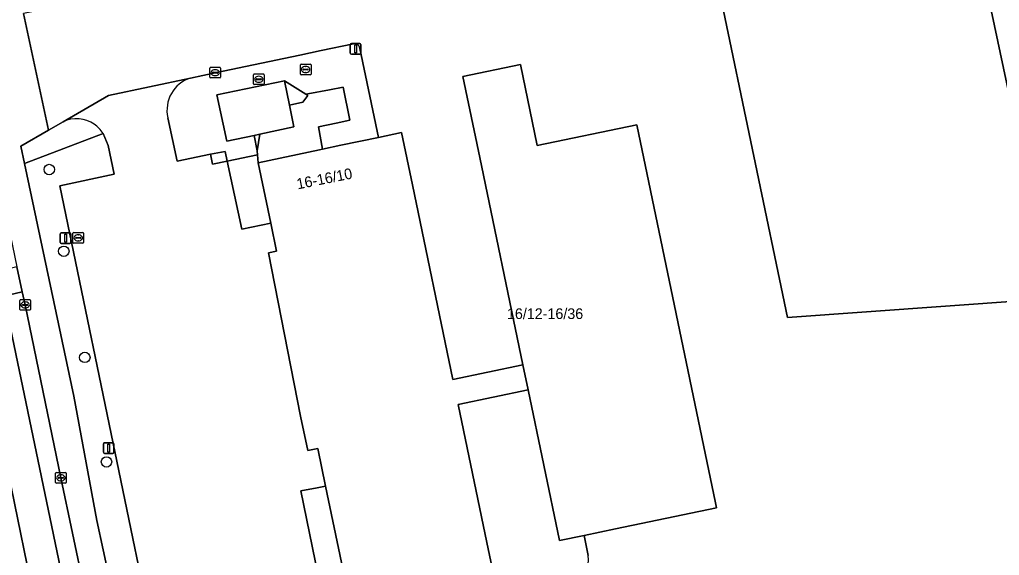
# Model space of a CAD drawing. Extents: x 162989 to 165008, y 383432 to 384338.
# Drawn here: x 164377.5 to 164469.2, y 384089.6 to 384139.8 of the extents above; entities that cross this region are included whole.
import ezdxf

# ---------------------------------------------------------------- set-up
doc = ezdxf.new("R2010")
doc.units = 0
for name, color, linetype in [('IMGEO_Boom', 7, 'Continuous'), ('IMGEO_Erf', 7, 'Continuous'), ('IMGEO_Grasland_overig', 7, 'Continuous'), ('IMGEO_Groenvoorziening', 7, 'Continuous'), ('IMGEO_Kolk', 7, 'Continuous'), ('IMGEO_Lichtmast', 7, 'Continuous'), ('IMGEO_Muur', 7, 'Continuous'), ('IMGEO_Pand', 7, 'Continuous'), ('IMGEO_Pand_nummerreeks', 7, 'Continuous'), ('IMGEO_Parkeervlak_open', 7, 'Continuous'), ('IMGEO_Rijbaan_lokaal_gesloten', 7, 'Continuous'), ('IMGEO_Rijbaan_lokaal_open', 7, 'Continuous'), ('IMGEO_Rioolput', 7, 'Continuous'), ('IMGEO_Voetpad_open', 7, 'Continuous')]:
    doc.layers.add(name, color=color, linetype=linetype)

msp = doc.modelspace()

# ---------------------------------------------------------------- linework, layer by layer
at = {"layer": 'IMGEO_Boom'}
for centre in [(164380.248, 384125.78), (164381.607, 384118.124), (164383.576, 384108.183), (164385.606, 384098.399)]:
    msp.add_circle(centre, 0.489, dxfattribs=at)
at = {"layer": 'IMGEO_Erf'}
for points in [[(164381.768, 384179.978), (164386.205, 384180.87), (164392.934, 384148.766), (164389.942, 384148.002), (164390.326, 384146.2), (164389.742, 384146.077), (164390.494, 384142.366), (164390.088, 384142.547), (164383.034, 384141.41), (164382.624, 384141.317), (164377.837, 384140.384), (164380.164, 384129.469), (164381.545, 384130.246), (164385.796, 384132.702), (164393.459, 384134.347), (164395.78, 384134.85), (164403.697, 384136.493), (164405.71, 384136.911), (164408.733, 384137.538)], [(164409.321, 384137.128), (164411.059, 384128.793), (164413.216, 384129.243), (164414.237, 384124.349), (164418.039, 384106.118), (164424.581, 384107.476), (164420.545, 384126.914), (164418.972, 384134.492), (164424.346, 384135.608), (164425.919, 384128.032), (164435.246, 384129.972), (164442.61, 384094.58), (164442.712, 384094.09), (164433.267, 384092.124), (164430.314, 384091.509), (164430.686, 384089.644)], [(164430.686, 384089.644), (164430.314, 384091.509), (164428.006, 384091.029), (164425.078, 384105.16), (164418.532, 384103.778), (164421.21, 384090.86), (164422.224, 384085.964), (164416.765, 384084.853), (164411.76, 384083.777), (164408.823, 384083.166), (164406.122, 384096.137), (164405.328, 384095.981), (164403.789, 384095.678), (164407.589, 384077.249), (164412.238, 384078.293)]]:
    msp.add_lwpolyline(points, dxfattribs=at)
msp.add_lwpolyline([(164472.41, 384121.913), (164472.474, 384120.936), (164492.04, 384122.339), (164530.575, 384124.903), (164533.484, 384125.136), (164533.428, 384125.828), (164533.102, 384130.059), (164533.431, 384130.081), (164555.656, 384131.538), (164555.936, 384127.272), (164576.387, 384128.584), (164591.761, 384129.57), (164592.237, 384121.432), (164576.857, 384120.534), (164556.466, 384119.184), (164531.223, 384117.535), (164492.553, 384114.915), (164472.955, 384113.603), (164472.506, 384113.571), (164471.534, 384113.501), (164449.368, 384111.908), (164443.048, 384142.164), (164467.061, 384147.18)], close=True, dxfattribs=at)
for centre, radius, start, end in [((164408.843, 384137.07), 0.481, 6.97912, 103.24637), ((164428.656, 384089.197), 2.079, 284.34725, 12.41956), ((164428.656, 384089.197), 2.079, 284.34725, 12.41956)]:
    msp.add_arc(centre, radius, start, end, dxfattribs=at)
at = {"layer": 'IMGEO_Grasland_overig'}
for points in [[(164408.383, 384130.408), (164407.766, 384133.49), (164406.467, 384133.243), (164404.456, 384132.86), (164404.264, 384132.824), (164404.459, 384132.699), (164403.983, 384132.091), (164402.731, 384131.802), (164403.152, 384129.768), (164399.951, 384129.086), (164399.72, 384127.529), (164399.75, 384127.161), (164399.811, 384126.4), (164405.547, 384127.635), (164405.838, 384127.694), (164405.455, 384129.774), (164407.109, 384130.132)], [(164399.951, 384129.086), (164399.42, 384128.972), (164399.72, 384127.529)]]:
    msp.add_lwpolyline(points, close=True, dxfattribs=at)
at = {"layer": 'IMGEO_Groenvoorziening'}
for points in [[(164381.241, 384124.244), (164386.327, 384125.358), (164385.757, 384128.041), (164385.289, 384129.163), (164377.929, 384126.332), (164382.551, 384104.558), (164384.708, 384092.902), (164386.477, 384084.677), (164390.789, 384074.523), (164392.442, 384073.696), (164394.094, 384072.908), (164396.747, 384071.659), (164413.168, 384063.826), (164422.817, 384059.039), (164426.732, 384057.314)], [(164412.238, 384078.293), (164407.589, 384077.249), (164408.342, 384073.595), (164400.111, 384071.928), (164397.085, 384073.972), (164396.559, 384076.361), (164391.371, 384075.241), (164381.241, 384124.244)]]:
    msp.add_lwpolyline(points, dxfattribs=at)
msp.add_lwpolyline([(164399.811, 384126.4), (164399.75, 384127.161), (164396.903, 384126.573), (164398.264, 384120.19), (164400.989, 384120.752)], close=True, dxfattribs=at)
at = {"layer": 'IMGEO_Kolk'}
for p, q in [((164395.279, 384134.425), (164395.279, 384135.277)), ((164395.354, 384135.351), (164396.206, 384135.351)), ((164395.767, 384135.131), (164395.792, 384135.131)), ((164396.28, 384135.277), (164396.28, 384134.425)), ((164396.206, 384134.351), (164395.354, 384134.351)), ((164395.538, 384134.845), (164395.538, 384134.857)), ((164395.976, 384134.808), (164395.578, 384134.808)), ((164395.581, 384134.894), (164395.979, 384134.894)), ((164395.79, 384134.571), (164395.765, 384134.571)), ((164396.022, 384134.857), (164396.022, 384134.845)), ((164382.459, 384118.955), (164382.459, 384119.807)), ((164382.534, 384119.881), (164383.386, 384119.881)), ((164382.947, 384119.661), (164382.972, 384119.661)), ((164383.46, 384119.807), (164383.46, 384118.955)), ((164383.386, 384118.881), (164382.534, 384118.881)), ((164382.718, 384119.375), (164382.718, 384119.387)), ((164383.156, 384119.338), (164382.758, 384119.338)), ((164382.761, 384119.424), (164383.159, 384119.424)), ((164382.97, 384119.101), (164382.945, 384119.101)), ((164383.202, 384119.387), (164383.202, 384119.375)), ((164377.487, 384112.678), (164377.487, 384113.53)), ((164377.562, 384113.604), (164378.414, 384113.604)), ((164377.746, 384113.098), (164377.746, 384113.11)), ((164378.184, 384113.061), (164377.786, 384113.061)), ((164377.789, 384113.147), (164378.187, 384113.147)), ((164377.975, 384113.384), (164378, 384113.384)), ((164378.23, 384113.11), (164378.23, 384113.098)), ((164378.488, 384113.53), (164378.488, 384112.678)), ((164378.414, 384112.604), (164377.562, 384112.604)), ((164377.998, 384112.824), (164377.973, 384112.824)), ((164380.838, 384096.481), (164380.838, 384097.333)), ((164380.913, 384097.407), (164381.765, 384097.407)), ((164381.097, 384096.901), (164381.097, 384096.913)), ((164381.535, 384096.864), (164381.137, 384096.864)), ((164381.14, 384096.95), (164381.538, 384096.95)), ((164381.349, 384096.627), (164381.324, 384096.627)), ((164381.326, 384097.187), (164381.351, 384097.187)), ((164381.581, 384096.913), (164381.581, 384096.901)), ((164381.839, 384097.333), (164381.839, 384096.481)), ((164381.765, 384096.407), (164380.913, 384096.407))]:
    msp.add_line(p, q, dxfattribs=at)
for points in [[(164395.279, 384134.425), (164395.279, 384135.277)], [(164395.354, 384135.351), (164396.206, 384135.351)], [(164396.28, 384135.277), (164396.28, 384134.425)], [(164396.206, 384134.351), (164395.354, 384134.351)], [(164382.459, 384118.955), (164382.459, 384119.807)], [(164382.534, 384119.881), (164383.386, 384119.881)], [(164383.46, 384119.807), (164383.46, 384118.955)], [(164383.386, 384118.881), (164382.534, 384118.881)], [(164377.487, 384112.678), (164377.487, 384113.53)], [(164377.562, 384113.604), (164378.414, 384113.604)], [(164378.488, 384113.53), (164378.488, 384112.678)], [(164378.414, 384112.604), (164377.562, 384112.604)], [(164380.838, 384096.481), (164380.838, 384097.333)], [(164380.913, 384097.407), (164381.765, 384097.407)], [(164381.839, 384097.333), (164381.839, 384096.481)], [(164381.765, 384096.407), (164380.913, 384096.407)]]:
    msp.add_lwpolyline(points, dxfattribs=at)
for centre, radius, start, end in [((164395.356, 384135.275), 0.0765, 91.55205, 178.44795), ((164395.356, 384135.275), 0.0765, 91.55205, 178.44795), ((164396.204, 384135.275), 0.0765, 1.55205, 88.44795), ((164396.204, 384135.275), 0.0765, 1.55205, 88.44795), ((164395.356, 384134.427), 0.0765, 181.55205, 268.44795), ((164395.356, 384134.427), 0.0765, 181.55205, 268.44795), ((164395.578, 384134.854), 0.0403, 85.87752, 175.75265), ((164395.575, 384134.844), 0.0366, 178.93798, 274.71019), ((164395.979, 384134.851), 0.043, 264.86636, 352.45326), ((164395.983, 384134.856), 0.0386, 1.73085, 96.63898), ((164396.204, 384134.427), 0.0765, 271.55205, 358.44795), ((164396.204, 384134.427), 0.0765, 271.55205, 358.44795), ((164382.536, 384119.805), 0.0765, 91.55205, 178.44795), ((164382.536, 384119.805), 0.0765, 91.55205, 178.44795), ((164383.384, 384119.805), 0.0765, 1.55205, 88.44795), ((164383.384, 384119.805), 0.0765, 1.55205, 88.44795), ((164382.536, 384118.957), 0.0765, 181.55205, 268.44795), ((164382.536, 384118.957), 0.0765, 181.55205, 268.44795), ((164382.758, 384119.384), 0.0403, 85.87752, 175.75265), ((164382.755, 384119.374), 0.0366, 178.93798, 274.71019), ((164383.159, 384119.381), 0.043, 264.86636, 352.45326), ((164383.163, 384119.386), 0.0386, 1.73085, 96.63898), ((164383.384, 384118.957), 0.0765, 271.55205, 358.44795), ((164383.384, 384118.957), 0.0765, 271.55205, 358.44795), ((164377.564, 384113.528), 0.0765, 91.55205, 178.44795), ((164377.564, 384113.528), 0.0765, 91.55205, 178.44795), ((164377.786, 384113.107), 0.0403, 85.87752, 175.75265), ((164377.783, 384113.097), 0.0366, 178.93798, 274.71019), ((164378.187, 384113.104), 0.043, 264.86636, 352.45326), ((164378.191, 384113.109), 0.0386, 1.73085, 96.63898), ((164378.412, 384113.528), 0.0765, 1.55205, 88.44795), ((164378.412, 384113.528), 0.0765, 1.55205, 88.44795), ((164377.564, 384112.68), 0.0765, 181.55205, 268.44795), ((164377.564, 384112.68), 0.0765, 181.55205, 268.44795), ((164378.412, 384112.68), 0.0765, 271.55205, 358.44795), ((164378.412, 384112.68), 0.0765, 271.55205, 358.44795), ((164380.915, 384097.331), 0.0765, 91.55205, 178.44795), ((164380.915, 384097.331), 0.0765, 91.55205, 178.44795), ((164381.137, 384096.91), 0.0403, 85.87752, 175.75265), ((164381.134, 384096.9), 0.0366, 178.93798, 274.71019), ((164381.538, 384096.907), 0.043, 264.86636, 352.45326), ((164381.542, 384096.912), 0.0386, 1.73085, 96.63898), ((164381.763, 384097.331), 0.0765, 1.55205, 88.44795), ((164381.763, 384097.331), 0.0765, 1.55205, 88.44795), ((164380.915, 384096.483), 0.0765, 181.55205, 268.44795), ((164380.915, 384096.483), 0.0765, 181.55205, 268.44795), ((164381.763, 384096.483), 0.0765, 271.55205, 358.44795), ((164381.763, 384096.483), 0.0765, 271.55205, 358.44795)]:
    msp.add_arc(centre, radius, start, end, dxfattribs=at)
for centre, major_axis, ratio, start_param, end_param in [((164395.766, 384134.851), (-0.387, 0.002), 0.722429, 4.712389, 7.853982), ((164395.791, 384134.851), (-0.39, 0.002), 0.717154, 1.570796, 4.712389), ((164382.946, 384119.381), (-0.387, 0.002), 0.722429, 4.712389, 7.853982), ((164382.971, 384119.381), (-0.39, 0.002), 0.717154, 1.570796, 4.712389), ((164377.974, 384113.104), (-0.387, 0.002), 0.722429, 4.712389, 7.853982), ((164377.999, 384113.104), (-0.39, 0.002), 0.717154, 1.570796, 4.712389), ((164381.325, 384096.907), (-0.387, 0.002), 0.722429, 4.712389, 7.853982), ((164381.35, 384096.907), (-0.39, 0.002), 0.717154, 1.570796, 4.712389)]:
    msp.add_ellipse(centre, major_axis=major_axis, ratio=ratio, start_param=start_param, end_param=end_param, dxfattribs=at)
at = {"layer": 'IMGEO_Lichtmast'}
for p, q in [((164408.426, 384136.673), (164408.426, 384137.473)), ((164408.426, 384137.473), (164408.426, 384136.673)), ((164408.526, 384137.573), (164409.316, 384137.573)), ((164409.316, 384137.573), (164408.526, 384137.573)), ((164409.416, 384137.473), (164409.416, 384136.673)), ((164409.416, 384136.673), (164409.416, 384137.473)), ((164409.316, 384136.573), (164408.526, 384136.573)), ((164408.526, 384136.573), (164409.316, 384136.573)), ((164381.277, 384118.955), (164381.277, 384119.755)), ((164381.277, 384119.755), (164381.277, 384118.955)), ((164381.377, 384119.855), (164382.167, 384119.855)), ((164382.167, 384119.855), (164381.377, 384119.855)), ((164382.267, 384119.755), (164382.267, 384118.955)), ((164382.267, 384118.955), (164382.267, 384119.755)), ((164382.167, 384118.855), (164381.377, 384118.855)), ((164381.377, 384118.855), (164382.167, 384118.855)), ((164385.315, 384099.301), (164385.315, 384100.101)), ((164385.315, 384100.101), (164385.315, 384099.301)), ((164385.415, 384100.201), (164386.205, 384100.201)), ((164386.205, 384100.201), (164385.415, 384100.201)), ((164386.305, 384100.101), (164386.305, 384099.301)), ((164386.305, 384099.301), (164386.305, 384100.101)), ((164386.205, 384099.201), (164385.415, 384099.201)), ((164385.415, 384099.201), (164386.205, 384099.201))]:
    msp.add_line(p, q, dxfattribs=at)
for points in [[(164408.846, 384137.448), (164408.996, 384137.448), (164408.996, 384136.698), (164408.846, 384136.698), (164408.846, 384137.448)], [(164381.697, 384119.73), (164381.847, 384119.73), (164381.847, 384118.98), (164381.697, 384118.98), (164381.697, 384119.73)], [(164385.735, 384100.076), (164385.885, 384100.076), (164385.885, 384099.326), (164385.735, 384099.326), (164385.735, 384100.076)]]:
    msp.add_lwpolyline(points, dxfattribs=at)
for centre, start, end in [((164408.526, 384137.473), 90, 180), ((164408.526, 384137.473), 90, 180), ((164409.316, 384137.473), 0, 90), ((164409.316, 384137.473), 360, 90), ((164408.526, 384136.673), 180, 270), ((164408.526, 384136.673), 180, 270), ((164409.316, 384136.673), 270, 0), ((164409.316, 384136.673), 270, 0), ((164381.377, 384119.755), 90, 180), ((164381.377, 384119.755), 90, 180), ((164382.167, 384119.755), 0, 90), ((164382.167, 384119.755), 360, 90), ((164381.377, 384118.955), 180, 270), ((164381.377, 384118.955), 180, 270), ((164382.167, 384118.955), 270, 0), ((164382.167, 384118.955), 270, 0), ((164385.415, 384100.101), 90, 180), ((164385.415, 384100.101), 90, 180), ((164386.205, 384100.101), 0, 90), ((164386.205, 384100.101), 360, 90), ((164385.415, 384099.301), 180, 270), ((164385.415, 384099.301), 180, 270), ((164386.205, 384099.301), 270, 0), ((164386.205, 384099.301), 270, 0)]:
    msp.add_arc(centre, 0.1, start, end, dxfattribs=at)
at = {"layer": 'IMGEO_Muur'}
for points in [[(164418.039, 384106.118), (164424.581, 384107.476)], [(164418.532, 384103.778), (164425.078, 384105.16)]]:
    msp.add_lwpolyline(points, dxfattribs=at)
at = {"layer": 'IMGEO_Pand'}
for points in [[(164472.474, 384120.936), (164472.41, 384121.913), (164467.061, 384147.18), (164443.048, 384142.164), (164449.368, 384111.908), (164471.534, 384113.501), (164472.506, 384113.571), (164472.955, 384113.603)], [(164435.246, 384129.972), (164425.919, 384128.032), (164424.346, 384135.608), (164418.972, 384134.492), (164420.545, 384126.914), (164424.581, 384107.476), (164425.078, 384105.16), (164428.006, 384091.029), (164430.314, 384091.509), (164433.267, 384092.124), (164442.712, 384094.09), (164442.61, 384094.58)], [(164402.731, 384131.802), (164402.262, 384134.074), (164395.945, 384132.768), (164396.87, 384128.429), (164399.42, 384128.972), (164399.951, 384129.086), (164403.152, 384129.768)], [(164414.237, 384124.349), (164413.216, 384129.243), (164411.059, 384128.793), (164407.538, 384128.052), (164405.838, 384127.694), (164405.547, 384127.635), (164399.811, 384126.4), (164400.989, 384120.752), (164401.532, 384118.147), (164400.783, 384117.991), (164403.782, 384102.69), (164404.454, 384099.475), (164405.386, 384099.67), (164406.122, 384096.137), (164408.823, 384083.166), (164411.76, 384083.777), (164416.765, 384084.853), (164422.224, 384085.964), (164421.21, 384090.86), (164418.532, 384103.778), (164425.078, 384105.16), (164424.581, 384107.476), (164418.039, 384106.118)]]:
    msp.add_lwpolyline(points, close=True, dxfattribs=at)
at = {"layer": 'IMGEO_Parkeervlak_open'}
for points in [[(164393.459, 384134.347), (164385.796, 384132.702), (164381.545, 384130.246)], [(164400.783, 384117.991), (164401.532, 384118.147), (164400.989, 384120.752), (164398.264, 384120.19), (164396.903, 384126.573), (164395.535, 384126.291), (164395.343, 384127.206), (164392.22, 384126.574), (164391.345, 384130.626)], [(164385.289, 384129.163), (164385.757, 384128.041), (164386.327, 384125.358), (164381.241, 384124.244), (164391.371, 384075.241), (164396.559, 384076.361), (164397.085, 384073.972), (164400.111, 384071.928), (164408.342, 384073.595), (164407.589, 384077.249), (164403.789, 384095.678), (164405.328, 384095.981), (164406.122, 384096.137), (164405.386, 384099.67), (164404.454, 384099.475), (164403.782, 384102.69), (164400.783, 384117.991)]]:
    msp.add_lwpolyline(points, dxfattribs=at)
for centre, radius, start, end in [((164394.438, 384131.33), 3.172, 107.9715, 192.82436), ((164382.812, 384127.659), 2.881, 55.08566, 116.08988), ((164382.577, 384127.374), 3.249, 33.40646, 54.55476)]:
    msp.add_arc(centre, radius, start, end, dxfattribs=at)
at = {"layer": 'IMGEO_Rijbaan_lokaal_gesloten'}
for points in [[(164377.72, 384114.316), (164376.009, 384113.929), (164381.779, 384086.179)], [(164383.503, 384086.532), (164381.339, 384096.907), (164377.988, 384113.104), (164377.72, 384114.316)], [(164380.196, 384078.81), (164375.213, 384103.078), (164373.068, 384113.199), (164371.389, 384112.859), (164371.633, 384111.662), (164373.282, 384103.797), (164374.979, 384095.503), (164378.988, 384076.189), (164379.134, 384075.615), (164379.233, 384075.334), (164379.666, 384074.238)], [(164381.779, 384086.179), (164376.009, 384113.929), (164373.068, 384113.199), (164375.213, 384103.078), (164380.196, 384078.81)]]:
    msp.add_lwpolyline(points, dxfattribs=at)
at = {"layer": 'IMGEO_Rijbaan_lokaal_open'}
msp.add_lwpolyline([(164371.121, 384113.881), (164371.389, 384112.859), (164373.068, 384113.199), (164376.009, 384113.929), (164377.72, 384114.316), (164377.211, 384116.658), (164375.501, 384116.269), (164370.119, 384142.075)], dxfattribs=at)
at = {"layer": 'IMGEO_Rioolput'}
for p, q in [((164403.752, 384134.723), (164403.752, 384135.575)), ((164403.827, 384135.649), (164404.679, 384135.649)), ((164404.011, 384135.143), (164404.011, 384135.155)), ((164404.449, 384135.106), (164404.051, 384135.106)), ((164404.054, 384135.192), (164404.452, 384135.192)), ((164404.24, 384135.429), (164404.265, 384135.429)), ((164404.495, 384135.155), (164404.495, 384135.143)), ((164404.753, 384135.575), (164404.753, 384134.723)), ((164399.365, 384133.804), (164399.365, 384134.656)), ((164399.44, 384134.73), (164400.292, 384134.73)), ((164399.624, 384134.224), (164399.624, 384134.236)), ((164400.062, 384134.187), (164399.664, 384134.187)), ((164399.667, 384134.273), (164400.065, 384134.273)), ((164399.853, 384134.51), (164399.878, 384134.51)), ((164400.108, 384134.236), (164400.108, 384134.224)), ((164400.366, 384134.656), (164400.366, 384133.804)), ((164404.679, 384134.649), (164403.827, 384134.649)), ((164404.263, 384134.869), (164404.238, 384134.869)), ((164400.292, 384133.73), (164399.44, 384133.73)), ((164399.876, 384133.95), (164399.851, 384133.95))]:
    msp.add_line(p, q, dxfattribs=at)
for points in [[(164403.752, 384134.723), (164403.752, 384135.575)], [(164403.827, 384135.649), (164404.679, 384135.649)], [(164404.753, 384135.575), (164404.753, 384134.723)], [(164399.365, 384133.804), (164399.365, 384134.656)], [(164399.44, 384134.73), (164400.292, 384134.73)], [(164400.366, 384134.656), (164400.366, 384133.804)], [(164404.679, 384134.649), (164403.827, 384134.649)], [(164400.292, 384133.73), (164399.44, 384133.73)]]:
    msp.add_lwpolyline(points, dxfattribs=at)
for centre, radius, start, end in [((164403.829, 384135.573), 0.0765, 91.55205, 178.44795), ((164403.829, 384135.573), 0.0765, 91.55205, 178.44795), ((164404.051, 384135.152), 0.0403, 85.87752, 175.75265), ((164404.048, 384135.142), 0.0366, 178.93798, 274.71019), ((164404.452, 384135.149), 0.043, 264.86636, 352.45326), ((164404.456, 384135.154), 0.0386, 1.73085, 96.63898), ((164404.677, 384135.573), 0.0765, 1.55205, 88.44795), ((164404.677, 384135.573), 0.0765, 1.55205, 88.44795), ((164399.442, 384134.654), 0.0765, 91.55205, 178.44795), ((164399.442, 384134.654), 0.0765, 91.55205, 178.44795), ((164399.664, 384134.233), 0.0403, 85.87752, 175.75265), ((164399.661, 384134.223), 0.0366, 178.93798, 274.71019), ((164400.065, 384134.23), 0.043, 264.86636, 352.45326), ((164400.069, 384134.235), 0.0386, 1.73085, 96.63898), ((164400.29, 384134.654), 0.0765, 1.55205, 88.44795), ((164400.29, 384134.654), 0.0765, 1.55205, 88.44795), ((164403.829, 384134.725), 0.0765, 181.55205, 268.44795), ((164403.829, 384134.725), 0.0765, 181.55205, 268.44795), ((164404.677, 384134.725), 0.0765, 271.55205, 358.44795), ((164404.677, 384134.725), 0.0765, 271.55205, 358.44795), ((164399.442, 384133.806), 0.0765, 181.55205, 268.44795), ((164399.442, 384133.806), 0.0765, 181.55205, 268.44795), ((164400.29, 384133.806), 0.0765, 271.55205, 358.44795), ((164400.29, 384133.806), 0.0765, 271.55205, 358.44795)]:
    msp.add_arc(centre, radius, start, end, dxfattribs=at)
for centre, major_axis, ratio, start_param, end_param in [((164404.239, 384135.149), (-0.387, 0.002), 0.722429, 4.712389, 7.853982), ((164404.264, 384135.149), (-0.39, 0.002), 0.717154, 1.570796, 4.712389), ((164399.852, 384134.23), (-0.387, 0.002), 0.722429, 4.712389, 7.853982), ((164399.877, 384134.23), (-0.39, 0.002), 0.717154, 1.570796, 4.712389)]:
    msp.add_ellipse(centre, major_axis=major_axis, ratio=ratio, start_param=start_param, end_param=end_param, dxfattribs=at)
at = {"layer": 'IMGEO_Voetpad_open'}
for points in [[(164371.889, 384142.461), (164372.459, 384139.505), (164373.619, 384139.732), (164376.121, 384127.646), (164374.979, 384127.401), (164377.211, 384116.658), (164377.72, 384114.316), (164377.988, 384113.104), (164381.339, 384096.907), (164383.503, 384086.532)], [(164426.732, 384057.314), (164422.817, 384059.039), (164413.168, 384063.826), (164396.747, 384071.659), (164394.094, 384072.908), (164392.442, 384073.696), (164390.789, 384074.523), (164386.477, 384084.677), (164384.708, 384092.902), (164382.551, 384104.558), (164377.929, 384126.332), (164377.583, 384127.96), (164380.164, 384129.469), (164377.837, 384140.384)], [(164408.733, 384137.538), (164405.71, 384136.911), (164403.697, 384136.493), (164395.78, 384134.85), (164393.459, 384134.347)], [(164395.945, 384132.768), (164402.262, 384134.074), (164404.264, 384132.824), (164404.456, 384132.86), (164406.467, 384133.243), (164407.766, 384133.49), (164408.383, 384130.408), (164407.109, 384130.132), (164405.455, 384129.774), (164405.838, 384127.694), (164407.538, 384128.052), (164411.059, 384128.793), (164409.321, 384137.128)], [(164391.345, 384130.626), (164392.22, 384126.574), (164395.343, 384127.206), (164396.709, 384127.483), (164396.903, 384126.573), (164399.75, 384127.161), (164399.72, 384127.529), (164399.42, 384128.972), (164396.87, 384128.429), (164395.945, 384132.768)], [(164381.545, 384130.246), (164380.164, 384129.469), (164377.583, 384127.96), (164377.929, 384126.332), (164385.289, 384129.163)]]:
    msp.add_lwpolyline(points, dxfattribs=at)
for points in [[(164402.262, 384134.074), (164402.731, 384131.802), (164403.983, 384132.091), (164404.459, 384132.699), (164404.264, 384132.824)], [(164396.903, 384126.573), (164396.709, 384127.483), (164395.343, 384127.206), (164395.535, 384126.291)]]:
    msp.add_lwpolyline(points, close=True, dxfattribs=at)
for centre, radius, start, end in [((164408.843, 384137.07), 0.481, 6.97912, 103.24637), ((164394.438, 384131.33), 3.172, 107.9715, 192.82436), ((164382.812, 384127.659), 2.881, 55.08566, 116.08988), ((164382.577, 384127.374), 3.249, 33.40646, 54.55476)]:
    msp.add_arc(centre, radius, start, end, dxfattribs=at)

# ---------------------------------------------------------------- texts
at = {"layer": 'IMGEO_Pand_nummerreeks'}
msp.add_text('16-16/10', height=1, rotation=11.27008, dxfattribs=at).set_placement((164403.511, 384123.92))
msp.add_text('16/12-16/36', height=1, dxfattribs=at).set_placement((164423.093, 384111.781))

doc.saveas('drawing.dxf')
